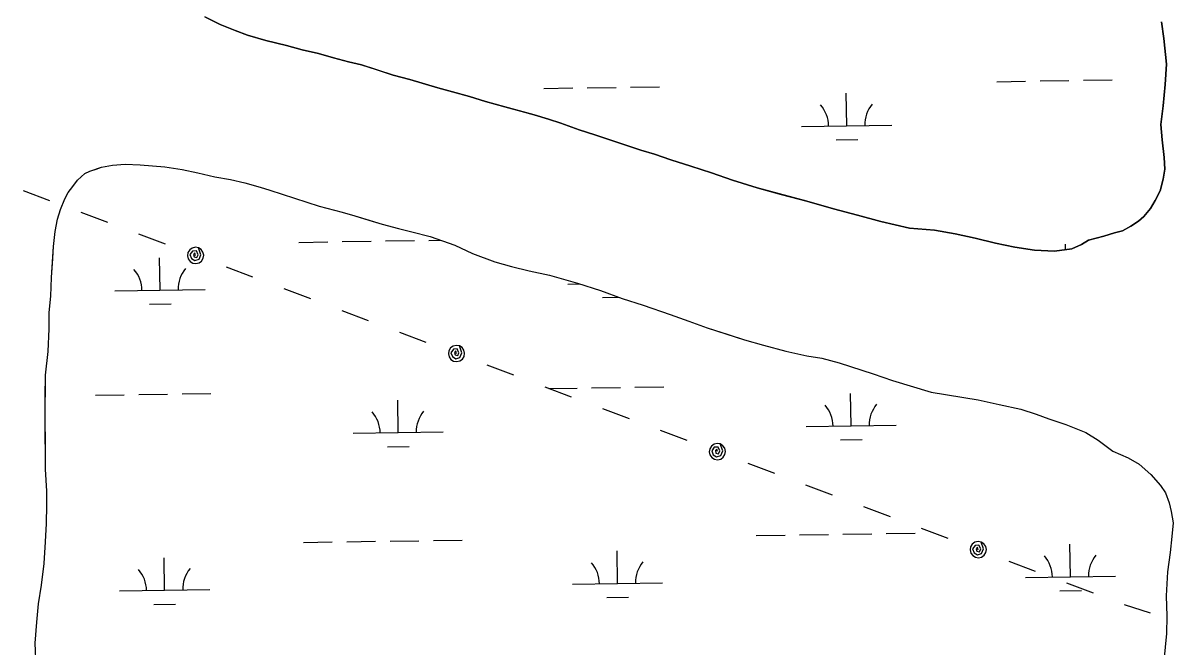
# Model space of a CAD drawing. Extents: x 3807117 to 3845308, y 337856 to 363736.
# Drawn here: x 3823600 to 3824874, y 356793 to 357484 of the extents above; entities that cross this region are included whole.
import ezdxf

# ---------------------------------------------------------------- set-up
doc = ezdxf.new("R2010")
doc.units = 0
for name, color, linetype in [('V-TOPO-SHOR', 7, 'Continuous'), ('V-UTIL-LINE', 7, 'Continuous'), ('V-WETL-SWMP', 7, 'Continuous')]:
    doc.layers.add(name, color=color, linetype=linetype)

msp = doc.modelspace()

# ---------------------------------------------------------------- linework, layer by layer
at = {"layer": 'V-TOPO-SHOR'}
msp.add_line((3823873.6, 357298.4), (3823928.1, 357280.9), dxfattribs=at)
for points in [[(3823801.3, 357490.8), (3823818.4, 357482.2), (3823835.1, 357475.4), (3823848.6, 357470.3), (3823869.2, 357464.4), (3823891.8, 357458.8), (3823909.3, 357454), (3823927.5, 357450), (3823943.9, 357445.3), (3823960.6, 357440.9), (3823975, 357437.3), (3823991.3, 357432.2), (3824010.3, 357426.2), (3824028.6, 357421.1), (3824046.1, 357415.9), (3824059.7, 357412), (3824076, 357407.6), (3824094.6, 357402.4), (3824112.5, 357396.9), (3824133.9, 357390.9), (3824151.7, 357386.2), (3824166.5, 357382.2), (3824182.1, 357377.4), (3824196, 357372.7), (3824216.2, 357365.6), (3824233.7, 357359.7), (3824284.6, 357343), (3824299.8, 357338.3), (3824317.6, 357332), (3824339.8, 357325.2), (3824362.7, 357317.7), (3824386, 357309.8), (3824413.6, 357301.1), (3824440, 357293.9), (3824468.4, 357286.4), (3824497.9, 357277.7), (3824524.7, 357270.9), (3824550.4, 357263.8), (3824582.2, 357256.6), (3824609.9, 357254.1), (3824632.8, 357250.1), (3824655, 357245.3), (3824677.5, 357239.7), (3824698.9, 357235.3), (3824720.7, 357232.1), (3824742.8, 357230.8), (3824761.9, 357233.4), (3824772.8, 357238.4), (3824780.6, 357243.1), (3824797.4, 357247.6), (3824809.5, 357251.1), (3824818.1, 357253.4), (3824827.4, 357258.8), (3824836, 357264.2), (3824841.9, 357269.2), (3824849.3, 357278.1), (3824854.4, 357287), (3824859.9, 357297.9), (3824863.1, 357310.7), (3824865.1, 357322), (3824864.4, 357334.8), (3824862.2, 357354.3), (3824860.7, 357371.4), (3824863.2, 357392), (3824865.3, 357415.8), (3824866.9, 357438.3), (3824864, 357466.8), (3824861.3, 357485.1)], [(3823614.5, 356770.6), (3823613.5, 356796.4), (3823615.2, 356819.7), (3823617.2, 356840), (3823620.4, 356860.7), (3823623.3, 356884.8), (3823625, 356908.6), (3823625.9, 356928.9), (3823626.4, 356949.5), (3823626.5, 356964.8), (3823625, 356989.3), (3823624.8, 357017.4), (3823624.6, 357044.3), (3823624.7, 357069.7), (3823624.8, 357093.4), (3823627.7, 357119.6), (3823629, 357144.9), (3823629.1, 357162.8), (3823630.8, 357181.2), (3823631.7, 357201.8), (3823632.9, 357222.9), (3823633.8, 357236.1), (3823635.8, 357252.9), (3823638.2, 357266.5), (3823641.4, 357277), (3823646.2, 357289.1), (3823650.1, 357296.1), (3823655.2, 357302.7), (3823660.3, 357309.7), (3823668.5, 357317), (3823674, 357319.7), (3823681, 357322), (3823686.9, 357324), (3823699, 357326.2), (3823713.1, 357327.3), (3823729.8, 357326.5), (3823757.1, 357324.4), (3823776.2, 357321.5), (3823793.7, 357317.9), (3823812.4, 357313.5), (3823830, 357310.3), (3823845.9, 357306.7), (3823862.7, 357302), (3823873.6, 357298.4)], [(3823928.1, 357280.9), (3823953.8, 357274.2), (3823967.8, 357270.2), (3823983.3, 357265.4), (3823998.1, 357260.7), (3824016.1, 357255.9), (3824030.9, 357252.3), (3824051.1, 357247.1), (3824078.4, 357237.6), (3824098.2, 357228.5), (3824122.7, 357219), (3824141.4, 357213.9), (3824160.9, 357209.1), (3824183.5, 357204.3), (3824214.2, 357195.5), (3824239.9, 357187.2), (3824264, 357178.5), (3824287, 357171), (3824317, 357160.7), (3824337.6, 357153.2), (3824358.2, 357146), (3824381.2, 357138.5), (3824399.5, 357132.5), (3824420.5, 357126.6), (3824445.1, 357120.2), (3824468.4, 357115), (3824485.2, 357112.2), (3824504.3, 357107), (3824542, 357095.1), (3824563.4, 357087.6), (3824606.3, 357074.5), (3824658.1, 357066), (3824681.4, 357060.8), (3824705.6, 357055.6), (3824722.7, 357050.1), (3824736.7, 357044.9), (3824755.4, 357038.6), (3824777.6, 357029.9), (3824791.2, 357021.6), (3824807.5, 357009.4), (3824824.6, 357001.9), (3824836.7, 356994.9), (3824849.5, 356983.5), (3824860.3, 356971.3), (3824865.8, 356963.1), (3824870, 356951.8), (3824872.3, 356942.4), (3824874.2, 356929.9), (3824872.9, 356914.7), (3824870.9, 356896.8), (3824868, 356875.4), (3824866.7, 356848.9), (3824867.4, 356826.2), (3824866.9, 356807.1), (3824864, 356776.7)]]:
    msp.add_lwpolyline(points, dxfattribs=at)
at = {"layer": 'V-UTIL-LINE'}
for points in [[(3823600, 357298.1), (3823629.4, 357287.1)], [(3823664, 357274), (3823693.5, 357263)], [(3823728.1, 357250), (3823757.5, 357238.9)], [(3823791.2, 357226.2), (3823790.5, 357229), (3823789, 357227.2), (3823789.8, 357224.6), (3823792.6, 357223.9), (3823793.9, 357227), (3823792.1, 357231.3), (3823787.9, 357231), (3823785, 357227.1), (3823786.7, 357222.8), (3823790.4, 357220.4), (3823795, 357221.9), (3823797.2, 357227), (3823794.4, 357234.6), (3823791, 357235.2), (3823787.5, 357234.4), (3823784.7, 357232.3), (3823782.8, 357229.4), (3823782.3, 357225.9), (3823783.1, 357222.5), (3823785.1, 357219.6), (3823788.1, 357217.8), (3823791.5, 357217.2), (3823795, 357218), (3823797.8, 357220), (3823799.7, 357223), (3823800.2, 357226.5), (3823799.4, 357229.9), (3823797.4, 357232.8), (3823794.4, 357234.6)], [(3823825, 357213.5), (3823854.4, 357202.4)], [(3823889, 357189.4), (3823918.5, 357178.3)], [(3823953.1, 357165.3), (3823982.5, 357154.2)], [(3824017.1, 357141.2), (3824046.5, 357130.2)], [(3824080.3, 357117.5), (3824079.6, 357120.3), (3824078.1, 357118.5), (3824078.8, 357115.9), (3824081.6, 357115.1), (3824083, 357118.2), (3824081.1, 357122.6), (3824076.9, 357122.3), (3824074, 357118.3), (3824075.7, 357114.1), (3824079.5, 357111.6), (3824084, 357113.2), (3824086.3, 357118.2), (3824083.5, 357125.9), (3824080, 357126.5), (3824076.6, 357125.7), (3824073.7, 357123.6), (3824071.9, 357120.6), (3824071.3, 357117.2), (3824072.1, 357113.7), (3824074.1, 357110.9), (3824077.1, 357109), (3824080.6, 357108.5), (3824084, 357109.3), (3824086.9, 357111.3), (3824088.7, 357114.3), (3824089.3, 357117.8), (3824088.5, 357121.2), (3824086.4, 357124), (3824083.5, 357125.9)], [(3824114, 357104.8), (3824143.5, 357093.7)], [(3824178.1, 357080.7), (3824207.5, 357069.6)], [(3824242.1, 357056.6), (3824271.5, 357045.5)], [(3824306.1, 357032.5), (3824335.6, 357021.4)], [(3824369.3, 357008.7), (3824368.6, 357011.5), (3824367.1, 357009.8), (3824367.8, 357007.1), (3824370.7, 357006.4), (3824372, 357009.5), (3824370.2, 357013.8), (3824365.9, 357013.5), (3824363.1, 357009.6), (3824364.7, 357005.3), (3824368.5, 357002.9), (3824373.1, 357004.5), (3824375.3, 357009.5), (3824372.5, 357017.2), (3824369, 357017.7), (3824365.6, 357016.9), (3824362.8, 357014.9), (3824360.9, 357011.9), (3824360.3, 357008.4), (3824361.1, 357005), (3824363.2, 357002.2), (3824366.2, 357000.3), (3824369.6, 356999.7), (3824373, 357000.5), (3824375.9, 357002.6), (3824377.7, 357005.6), (3824378.3, 357009), (3824377.5, 357012.4), (3824375.5, 357015.3), (3824372.5, 357017.2)], [(3824403.1, 356996), (3824432.5, 356985)], [(3824467.1, 356971.9), (3824496.5, 356960.9)], [(3824531.1, 356947.9), (3824560.6, 356936.8)], [(3824595.2, 356923.8), (3824624.6, 356912.7)], [(3824658.4, 356900), (3824657.7, 356902.8), (3824656.1, 356901), (3824656.9, 356898.4), (3824659.7, 356897.7), (3824661.1, 356900.8), (3824659.2, 356905.1), (3824655, 356904.8), (3824652.1, 356900.9), (3824653.8, 356896.6), (3824657.5, 356894.2), (3824662.1, 356895.7), (3824664.3, 356900.8), (3824661.5, 356908.4), (3824658.1, 356909), (3824654.6, 356908.2), (3824651.8, 356906.2), (3824649.9, 356903.2), (3824649.4, 356899.7), (3824650.2, 356896.3), (3824652.2, 356893.4), (3824655.2, 356891.6), (3824658.7, 356891), (3824662.1, 356891.8), (3824664.9, 356893.9), (3824666.8, 356896.8), (3824667.4, 356900.3), (3824666.6, 356903.7), (3824664.5, 356906.6), (3824661.5, 356908.4)], [(3824692.1, 356887.3), (3824721.5, 356876.2)], [(3824756.1, 356863.2), (3824785.6, 356852.2)], [(3824820.2, 356839.1), (3824849, 356829.9)]]:
    msp.add_lwpolyline(points, dxfattribs=at)
at = {"layer": 'V-WETL-SWMP'}
for p, q in [((3824225.1, 357412.1), (3824257.1, 357412.5)), ((3824273.1, 357412.8), (3824305.1, 357413.2)), ((3824678.9, 357418.8), (3824710.9, 357419.3)), ((3824726.9, 357419.6), (3824758.9, 357420)), ((3824774.9, 357420.3), (3824806.9, 357420.8)), ((3824177.1, 357411.3), (3824209.1, 357411.8)), ((3824512.6, 357369.9), (3824512, 357405.9)), ((3824462.6, 357369.2), (3824562.6, 357370.7)), ((3824500.8, 357354.3), (3824524.8, 357354.7)), ((3823905.7, 357240.7), (3823937.7, 357241.2)), ((3823953.7, 357241.5), (3823985.7, 357241.9)), ((3824001.7, 357242.2), (3824033.7, 357242.7)), ((3824049.7, 357242.9), (3824062.6, 357243.1)), ((3824755.1, 357232.5), (3824755, 357238.7)), ((3823751.9, 357187.7), (3823751.3, 357223.7)), ((3823701.9, 357186.9), (3823801.9, 357188.4)), ((3824203.7, 357194.5), (3824217, 357194.7)), ((3823740.1, 357172.1), (3823764.1, 357172.4)), ((3824242, 357179.6), (3824260.3, 357179.9)), ((3823680.2, 357071.2), (3823712.2, 357071.7)), ((3823728.2, 357071.9), (3823760.2, 357072.4)), ((3823776.2, 357072.6), (3823808.2, 357073.1)), ((3824182.1, 357078.7), (3824214.1, 357079.2)), ((3824230, 357079.4), (3824262, 357079.9)), ((3824278, 357080.1), (3824310, 357080.6)), ((3824517.6, 357037.3), (3824517, 357073.3)), ((3824015.7, 357029.8), (3824015.2, 357065.8)), ((3823965.7, 357029), (3824065.7, 357030.5)), ((3824467.6, 357036.5), (3824567.6, 357038)), ((3824505.8, 357021.7), (3824529.8, 357022)), ((3824003.9, 357014.2), (3824027.9, 357014.5)), ((3824412.5, 356915.6), (3824444.5, 356916.1)), ((3824460.5, 356916.3), (3824492.5, 356916.8)), ((3824508.5, 356917.1), (3824540.5, 356917.5)), ((3824556.5, 356917.8), (3824588.5, 356918.3)), ((3823910.7, 356908.1), (3823942.7, 356908.6)), ((3823958.7, 356908.8), (3823990.7, 356909.3)), ((3824006.7, 356909.5), (3824038.7, 356910)), ((3824054.7, 356910.3), (3824086.7, 356910.7)), ((3824760.6, 356870.1), (3824760, 356906.1)), ((3823756.9, 356855.1), (3823756.3, 356891.1)), ((3824258.7, 356862.6), (3824258.2, 356898.6)), ((3824710.6, 356869.3), (3824810.6, 356870.8)), ((3823706.9, 356854.3), (3823806.9, 356855.8)), ((3824208.7, 356861.8), (3824308.7, 356863.3)), ((3824748.8, 356854.5), (3824772.8, 356854.8)), ((3823745.1, 356839.4), (3823769.1, 356839.8)), ((3824246.9, 356847), (3824270.9, 356847.3))]:
    msp.add_line(p, q, dxfattribs=at)
for points in [[(3824524.7, 357270.9), (3824497.9, 357277.7), (3824468.4, 357286.4), (3824413.6, 357301.1), (3824386, 357309.8), (3824362.7, 357317.7), (3824339.8, 357325.2), (3824317.6, 357332), (3824299.8, 357338.3), (3824284.6, 357343), (3824233.7, 357359.7), (3824216.2, 357365.6), (3824196, 357372.7), (3824182.1, 357377.4), (3824166.5, 357382.2), (3824133.9, 357390.9), (3824112.5, 357396.9), (3824094.6, 357402.4), (3824076, 357407.6), (3824059.7, 357412), (3824028.6, 357421.1), (3824010.3, 357426.2), (3823975, 357437.3), (3823960.6, 357440.9), (3823943.9, 357445.3), (3823927.5, 357450), (3823909.3, 357454), (3823891.8, 357458.8), (3823869.2, 357464.4), (3823848.6, 357470.3), (3823835.1, 357475.4), (3823818.4, 357482.2), (3823801.3, 357490.8)], [(3824861.4, 357485.1), (3824864, 357466.8), (3824866.9, 357438.3), (3824865.3, 357415.8), (3824863.2, 357392), (3824860.7, 357371.4), (3824862.2, 357354.3), (3824864.4, 357334.8), (3824865.1, 357322), (3824863.1, 357310.7), (3824859.9, 357297.9), (3824854.4, 357287), (3824849.3, 357278.1), (3824841.9, 357269.2), (3824836, 357264.2), (3824827.4, 357258.8), (3824818.1, 357253.4), (3824809.5, 357251.1), (3824797.4, 357247.6), (3824780.6, 357243.1), (3824772.8, 357238.4), (3824761.9, 357233.4), (3824742.8, 357230.8), (3824720.7, 357232.1), (3824698.9, 357235.3), (3824677.5, 357239.7), (3824655, 357245.3), (3824632.8, 357250.1), (3824609.9, 357254.1), (3824582.2, 357256.6), (3824550.4, 357263.8), (3824524.7, 357270.9)], [(3823614.5, 356770.6), (3823613.5, 356796.4), (3823615.2, 356819.7), (3823617.2, 356840), (3823620.4, 356860.7), (3823623.3, 356884.8), (3823625, 356908.6), (3823625.9, 356928.9), (3823626.4, 356949.5), (3823626.5, 356964.8), (3823625, 356989.3), (3823624.6, 357044.3), (3823624.8, 357093.4), (3823627.7, 357119.6), (3823629, 357144.9), (3823629.1, 357162.8), (3823630.8, 357181.2), (3823631.7, 357201.8), (3823633.8, 357236.1), (3823635.8, 357252.9), (3823638.2, 357266.5), (3823641.4, 357277), (3823646.2, 357289.1), (3823650.1, 357296.1), (3823655.2, 357302.7), (3823660.3, 357309.7), (3823668.5, 357317), (3823674, 357319.7), (3823686.9, 357324), (3823699, 357326.2), (3823713.1, 357327.3), (3823729.8, 357326.5), (3823757.1, 357324.4), (3823776.2, 357321.5), (3823793.7, 357317.9), (3823812.4, 357313.5), (3823829.9, 357310.3), (3823845.9, 357306.7), (3823862.7, 357302), (3823873.6, 357298.4), (3823928.1, 357280.9), (3823953.8, 357274.2), (3823967.8, 357270.2), (3823983.4, 357265.4), (3823998.1, 357260.7), (3824016.1, 357255.9), (3824030.9, 357252.3), (3824051.1, 357247.1), (3824078.3, 357237.6), (3824098.2, 357228.5), (3824122.7, 357219.1), (3824141.4, 357213.9)], [(3824141.4, 357213.9), (3824160.9, 357209.1), (3824183.5, 357204.3), (3824214.2, 357195.5), (3824239.9, 357187.2), (3824264, 357178.5), (3824287, 357171), (3824317, 357160.7), (3824337.6, 357153.2), (3824358.2, 357146), (3824399.5, 357132.5), (3824420.5, 357126.6), (3824445.1, 357120.2), (3824468.4, 357115), (3824485.2, 357112.2), (3824504.3, 357107), (3824542, 357095.1), (3824563.4, 357087.6), (3824606.3, 357074.5), (3824658.1, 357066), (3824681.4, 357060.8), (3824705.6, 357055.6), (3824722.7, 357050.1), (3824736.7, 357044.9), (3824755.4, 357038.6), (3824777.6, 357029.9), (3824791.2, 357021.6), (3824807.5, 357009.4), (3824824.6, 357001.9), (3824836.7, 356994.9), (3824849.5, 356983.5), (3824860.3, 356971.3), (3824865.8, 356963.1), (3824870, 356951.8), (3824872.3, 356942.4), (3824874.2, 356929.9), (3824872.9, 356914.7), (3824870.9, 356896.8), (3824868, 356875.4), (3824866.7, 356848.9), (3824867.4, 356826.2), (3824866.9, 356807.1), (3824864, 356776.7)]]:
    msp.add_lwpolyline(points, dxfattribs=at)
for centre, start, end in [((3824457.3, 357369.6), 0.0865, 41.6302), ((3824567.8, 357371.2), 140.0865, 181.6302), ((3823696.6, 357187.3), 0.0865, 41.6302), ((3823807.1, 357189), 140.0865, 181.6302), ((3824462.3, 357036.9), 0.0865, 41.6302), ((3824572.8, 357038.6), 140.0865, 181.6302), ((3823960.5, 357029.4), 0.0865, 41.6302), ((3824070.9, 357031.1), 140.0865, 181.6302), ((3824705.3, 356869.7), 0.0865, 41.6302), ((3824815.8, 356871.4), 140.0865, 181.6302), ((3823701.6, 356854.7), 0.0865, 41.6302), ((3823812.1, 356856.4), 140.0865, 181.6302), ((3824203.5, 356862.2), 0.0865, 41.6302), ((3824313.9, 356863.9), 140.0865, 181.6302)]:
    msp.add_arc(centre, 35.2, start, end, dxfattribs=at)

doc.saveas('drawing.dxf')
